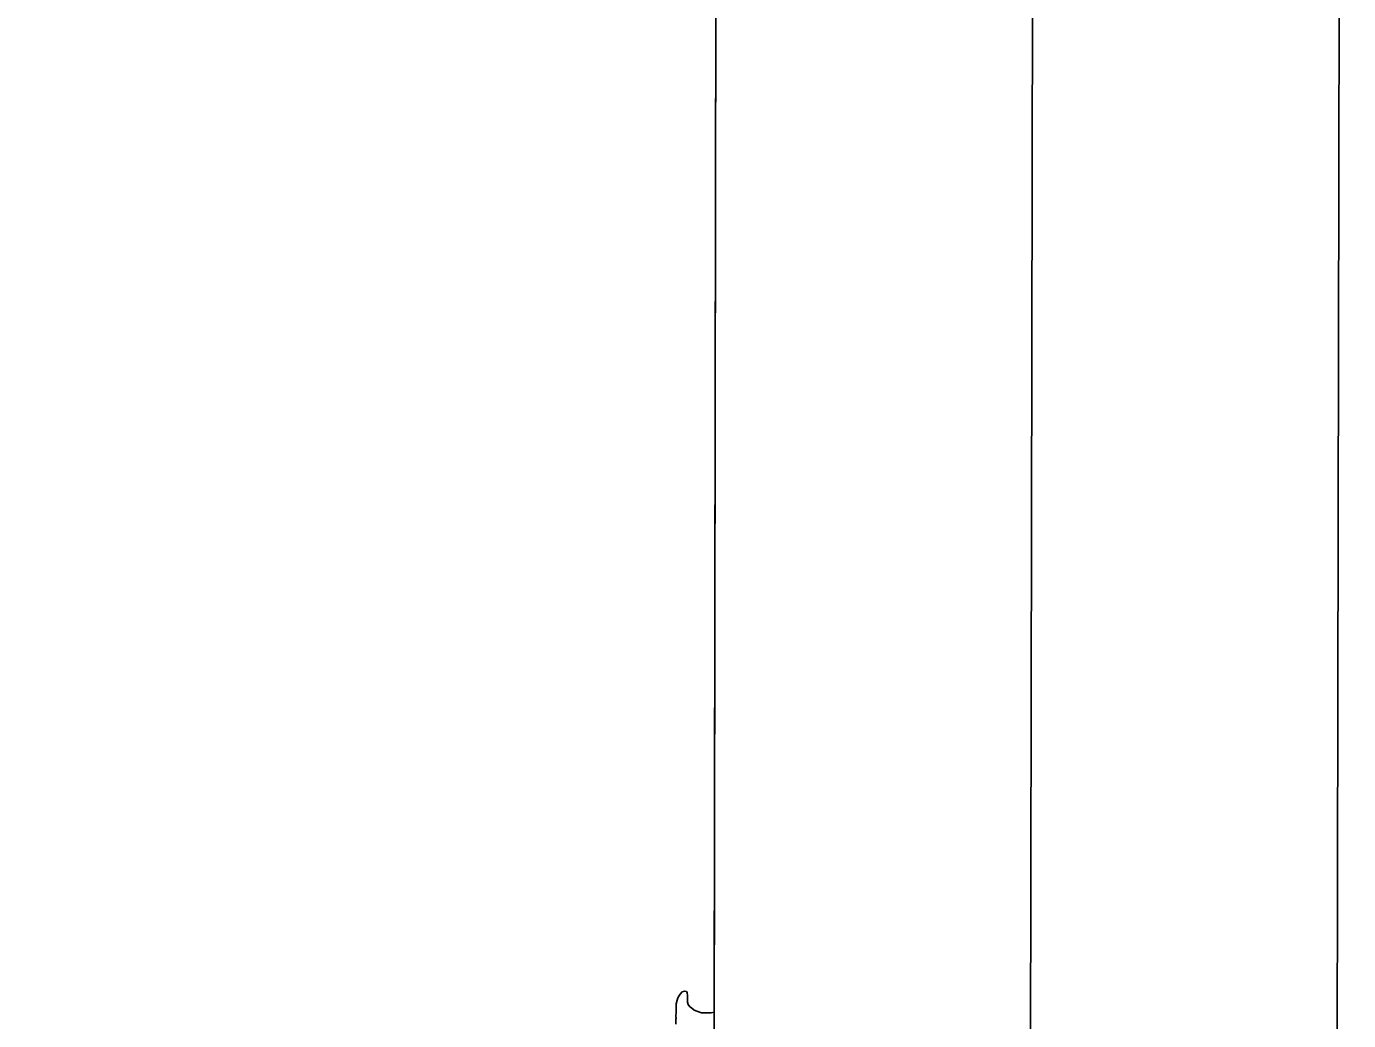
# Model space of a CAD drawing. Extents: x 3192986 to 3230865, y 867483 to 892886.
# Drawn here: x 3226691 to 3230282, y 876082 to 878782 of the extents above; entities that cross this region are included whole.
import ezdxf

# ---------------------------------------------------------------- set-up
doc = ezdxf.new("R2010")
doc.units = 0
for name, color, linetype in [('G-ANNO-NPLT', 7, 'Continuous'), ('V-ANNO-SYMB', 7, 'Continuous'), ('V-GRID-FRAM', 7, 'Continuous'), ('V-SITE-VEGE', 7, 'Continuous')]:
    doc.layers.add(name, color=color, linetype=linetype)

msp = doc.modelspace()

# ---------------------------------------------------------------- linework, layer by layer
at = {"layer": 'G-ANNO-NPLT'}
msp.add_lwpolyline([(3193569.6, 868136), (3230236.2, 868066.7), (3230281.9, 892233.3), (3193615.3, 892302.6)], close=True, dxfattribs=at)
at = {"layer": 'V-ANNO-SYMB'}
msp.add_lwpolyline([(3196320.9, 868755.9), (3229404.1, 868693.3), (3229447.4, 891609.8), (3196364.3, 891672.4), (3196320.9, 868755.9)], dxfattribs=at)
at = {"layer": 'V-GRID-FRAM'}
msp.add_lwpolyline([(3197229, 891108.8), (3228580.6, 891049.6), (3228554.1, 872861.6), (3197186.7, 872920.9)], dxfattribs=at)
at = {"layer": 'V-SITE-VEGE'}
for p, q in [((3228558.8, 876104.8), (3228568, 882410.3)), ((3228455.6, 876127.7), (3228458.3, 876137.8)), ((3228458.3, 876137.8), (3228460.3, 876143.9)), ((3228460.3, 876143.9), (3228464.3, 876151.4)), ((3228464.3, 876151.4), (3228466.4, 876154.1)), ((3228466.4, 876154.1), (3228471.8, 876160.2)), ((3228471.8, 876160.2), (3228477.9, 876162.3)), ((3228477.9, 876162.3), (3228483.3, 876160.9)), ((3228483.3, 876160.9), (3228485.3, 876158.2)), ((3228485.3, 876158.2), (3228486, 876149.4)), ((3228486, 876149.4), (3228486.1, 876132.4)), ((3228486.1, 876132.4), (3228488.1, 876125.7)), ((3228454.9, 876093.1), (3228455.6, 876106)), ((3228455.6, 876106), (3228455.6, 876127.7)), ((3228488.1, 876125.7), (3228492.9, 876119.6)), ((3228492.9, 876119.6), (3228496.9, 876116.9)), ((3228496.9, 876116.9), (3228504.4, 876110.1)), ((3228504.4, 876110.1), (3228511.2, 876107.4)), ((3228511.2, 876107.4), (3228524.1, 876103.3)), ((3228524.1, 876103.3), (3228528.8, 876103.3)), ((3228528.8, 876103.3), (3228543.1, 876102.7)), ((3228543.1, 876102.7), (3228550.5, 876102.7)), ((3228550.5, 876102.7), (3228558.8, 876104.8)), ((3228455.6, 876088.3), (3228454.9, 876093.1)), ((3228454.9, 876086.3), (3228455.6, 876088.3)), ((3228455, 876072.7), (3228454.9, 876086.3))]:
    msp.add_line(p, q, dxfattribs=at)

doc.saveas('drawing.dxf')
